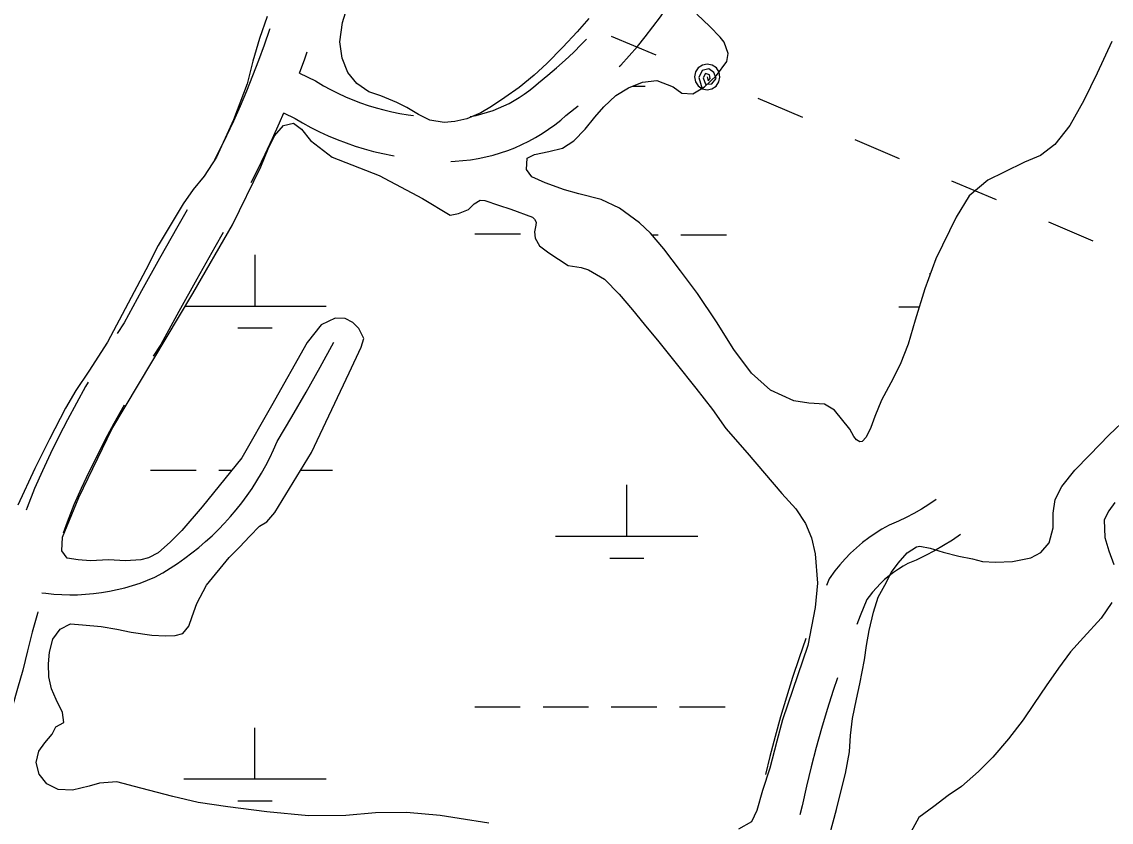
# Model space of a CAD drawing. Extents: x 3535183 to 3573198, y 534952 to 560562.
# Drawn here: x 3563938 to 3564705, y 550731 to 551294 of the extents above; entities that cross this region are included whole.
import ezdxf

# ---------------------------------------------------------------- set-up
doc = ezdxf.new("R2010")
doc.units = 0
for name, color, linetype in [('V-ROAD-CNTR', 7, 'Continuous'), ('V-TOPO-SHOR', 7, 'Continuous'), ('V-UTIL-LINE', 7, 'Continuous'), ('V-WETL-SWMP', 7, 'Continuous')]:
    doc.layers.add(name, color=color, linetype=linetype)

msp = doc.modelspace()

# ---------------------------------------------------------------- linework, layer by layer
at = {"layer": 'V-ROAD-CNTR'}
for points in [[(3564358.63, 551262.93), (3564359.61, 551263.95), (3564365.54, 551270.47), (3564371.3, 551277.13), (3564376.89, 551283.94), (3564382.31, 551290.88), (3564387.55, 551297.97), (3564392.61, 551305.18), (3564397.48, 551312.52), (3564402.16, 551319.97), (3564406.66, 551327.56), (3564413.69, 551340.17), (3564416.11, 551344.38)], [(3564112.81, 551289.44), (3564112.68, 551289.01), (3564108.9, 551278.1), (3564104.94, 551267.25), (3564100.8, 551256.48), (3564096.47, 551245.77), (3564091.95, 551235.14), (3564087.25, 551224.6), (3564082.37, 551214.13), (3564077.32, 551203.75), (3564074.06, 551197.35)], [(3564253.72, 551227.75), (3564253.97, 551227.79), (3564258, 551228.62), (3564262, 551229.62), (3564265.95, 551230.79), (3564269.85, 551232.12), (3564273.68, 551233.62), (3564277.45, 551235.28), (3564281.15, 551237.1), (3564284.76, 551239.07), (3564288.29, 551241.2), (3564291.72, 551243.47), (3564295.06, 551245.89), (3564298.29, 551248.45), (3564301.83, 551251.51), (3564308.43, 551256.84), (3564314.55, 551262.06), (3564320.55, 551267.43), (3564326.4, 551272.95), (3564332.11, 551278.62), (3564335.55, 551282.2)], [(3564138.9, 551273.06), (3564137.17, 551268.06), (3564133.51, 551258.02)], [(3564133.64, 551258.38), (3564144.91, 551252.83), (3564150.56, 551249.49), (3564155.61, 551246.73), (3564160.75, 551244.15), (3564165.97, 551241.75), (3564171.28, 551239.52), (3564176.65, 551237.47), (3564182.09, 551235.6), (3564187.59, 551233.92), (3564193.14, 551232.43), (3564198.75, 551231.13), (3564204.39, 551230.02), (3564210.06, 551229.1), (3564213.97, 551228.6)], [(3564240.07, 551196.27), (3564243.31, 551196.38), (3564248.7, 551196.78), (3564254.05, 551197.42), (3564259.38, 551198.27), (3564264.66, 551199.36), (3564269.89, 551200.67), (3564275.07, 551202.2), (3564280.17, 551203.95), (3564285.19, 551205.91), (3564290.13, 551208.08), (3564294.97, 551210.47), (3564299.7, 551213.05), (3564304.32, 551215.83), (3564308.82, 551218.82), (3564313.19, 551221.98), (3564317.41, 551225.33), (3564321.07, 551228.49), (3564327.58, 551233.75), (3564329.59, 551235.46)], [(3564122.45, 551230.21), (3564119.46, 551223.18), (3564114.55, 551212.16), (3564109.46, 551201.22), (3564104.17, 551190.38), (3564099.52, 551181.23)], [(3564122.53, 551230.41), (3564130.62, 551226.42), (3564135.75, 551223.4), (3564141.69, 551220.16), (3564147.73, 551217.12), (3564153.88, 551214.29), (3564160.12, 551211.66), (3564166.44, 551209.25), (3564172.84, 551207.06), (3564179.31, 551205.08), (3564185.85, 551203.33), (3564192.45, 551201.8), (3564199.08, 551200.49), (3564200.35, 551200.28)], [(3564054.8, 551162.3), (3564048.13, 551150.76), (3564035.26, 551128.05), (3564022.6, 551105.23), (3564010.41, 551082.81), (3564005.61, 551075.26)], [(3564080.17, 551146.23), (3564074.16, 551135.85), (3564061.43, 551113.37), (3564048.89, 551090.78), (3564036.28, 551067.57), (3564030.95, 551059.2)], [(3563952.48, 550892.87), (3563955.36, 550892.47), (3563960.94, 550891.9), (3563966.53, 550891.54), (3563972.14, 550891.39), (3563977.74, 550891.46), (3563983.34, 550891.75), (3563988.93, 550892.24), (3563994.49, 550892.95), (3564000.02, 550893.87), (3564005.51, 550895), (3564010.95, 550896.34), (3564016.34, 550897.88), (3564021.67, 550899.63), (3564026.92, 550901.58), (3564032.1, 550903.73), (3564037.52, 550906.81), (3564042.84, 550910.06), (3564048.05, 550913.48), (3564053.15, 550917.06), (3564058.13, 550920.81), (3564062.99, 550924.71), (3564067.72, 550928.77), (3564072.32, 550932.98), (3564076.78, 550937.34), (3564081.1, 550941.83), (3564085.27, 550946.47), (3564089.29, 550951.23), (3564093.15, 550956.12), (3564096.86, 550961.14), (3564100.4, 550966.27), (3564103.78, 550971.51), (3564106.98, 550976.85), (3564110.01, 550982.3), (3564112.87, 550987.84), (3564115.54, 550993.47), (3564118.04, 550999.18), (3564128.35, 551016.48), (3564138.42, 551033.91), (3564148.25, 551051.48), (3564157.83, 551069.18)], [(3563985.05, 551040.95), (3563983.26, 551037.84), (3563976.84, 551026.2), (3563970.59, 551014.47), (3563964.54, 551002.64), (3563958.66, 550990.71), (3563952.98, 550978.69), (3563947.33, 550966.26), (3563942.23, 550952.84), (3563941.58, 550951.02)], [(3564010.41, 551024.88), (3564009.41, 551023.14), (3564003.21, 551011.91), (3563997.19, 551000.59), (3563991.34, 550989.17), (3563985.68, 550977.67), (3563980.19, 550966.07), (3563975.04, 550954.73), (3563970.37, 550942.42), (3563967.57, 550934.68)], [(3564581.42, 550958.53), (3564576.18, 550954.89), (3564571.06, 550951.63), (3564565.82, 550948.58), (3564560.45, 550945.74), (3564554.98, 550943.12), (3564548.48, 550940.33), (3564543.31, 550937.51), (3564538.57, 550934.6), (3564533.98, 550931.46), (3564529.56, 550928.1), (3564525.31, 550924.52), (3564521.24, 550920.73), (3564517.38, 550916.75), (3564513.71, 550912.58), (3564510.25, 550908.22), (3564506.21, 550902.57), (3564504.33, 550897.96)], [(3564598.54, 550933.9), (3564592.82, 550929.92), (3564586.68, 550926.01), (3564580.38, 550922.35), (3564573.95, 550918.94), (3564567.38, 550915.8), (3564561.62, 550913.32), (3564558.35, 550911.54), (3564554.89, 550909.42), (3564551.54, 550907.13), (3564548.31, 550904.67), (3564545.21, 550902.06), (3564542.24, 550899.3), (3564539.42, 550896.38), (3564536.73, 550893.33), (3564534.22, 550890.16), (3564532.67, 550887.99), (3564528.01, 550876.57), (3564525.68, 550870.56)], [(3563949.74, 550879.32), (3563949.39, 550878.15), (3563945.81, 550865.11), (3563942.42, 550852.01), (3563939.14, 550838.41), (3563935.39, 550825.56), (3563931.96, 550813.11), (3563928.72, 550800.62), (3563928.63, 550800.27)], [(3564489.9, 550860.66), (3564489.89, 550860.64), (3564485.1, 550846.99), (3564480.53, 550833.28), (3564476.19, 550819.49), (3564472.07, 550805.63), (3564468.19, 550791.71), (3564464.53, 550777.72), (3564461.39, 550764.87)], [(3564512.04, 550832.96), (3564509.07, 550824.04), (3564504.88, 550810.72), (3564500.9, 550797.33), (3564497.15, 550783.88), (3564493.61, 550770.37), (3564490.3, 550756.8), (3564487.17, 550742.99), (3564485.64, 550736.56)]]:
    msp.add_lwpolyline(points, dxfattribs=at)
at = {"layer": 'V-TOPO-SHOR'}
for points in [[(3564561.09, 550921.01), (3564567.54, 550925.13), (3564569.84, 550925.58), (3564577.2, 550924.18), (3564586.39, 550921.39), (3564597.42, 550918.59), (3564607.08, 550916.72), (3564613.97, 550914.86), (3564623.17, 550914.36), (3564635.13, 550914.78), (3564648.02, 550917.5), (3564654.94, 550921.16), (3564660.94, 550928.04), (3564663.74, 550938.61), (3564663.77, 550948.73), (3564665.19, 550958.39), (3564669.82, 550967.57), (3564679.06, 550979.04), (3564689.21, 550989.59), (3564703.06, 551003.81), (3564715.99, 551016.18)], [(3564707.04, 550956.41), (3564702.88, 550950.44), (3564699.64, 550944.01), (3564700.06, 550931.59), (3564702.79, 550922.38), (3564706.43, 550912.7)], [(3564534.22, 550866.36), (3564537.48, 550879.23), (3564540.74, 550889.8), (3564545.37, 550898.06), (3564550, 550907.25), (3564554.62, 550913.67), (3564561.09, 550921.01)], [(3564704.97, 550886.02), (3564697.57, 550875.01), (3564685.1, 550861.25), (3564675.86, 550851.16), (3564667.54, 550839.68), (3564658.76, 550827.29), (3564650.44, 550814.9), (3564642.58, 550803.42), (3564632.41, 550790.12), (3564621.33, 550777.27), (3564611.17, 550767.19), (3564599.18, 550756.65), (3564589.95, 550750.24), (3564579.81, 550742.45), (3564569.2, 550734.67), (3564559.48, 550716.76)], [(3564506.59, 550722.91), (3564511.25, 550740.38), (3564514.98, 550754.63), (3564517.78, 550765.66), (3564520.59, 550780.83), (3564521.09, 550792.33), (3564522.51, 550804.29), (3564525.31, 550818.08), (3564527.65, 550828.66), (3564530.93, 550845.67), (3564532.34, 550855.78), (3564534.22, 550866.36)]]:
    msp.add_lwpolyline(points, dxfattribs=at)
at = {"layer": 'V-UTIL-LINE'}
for points in [[(3564384.52, 551270.89), (3564353.17, 551284.04)], [(3564420.43, 551255.7), (3564421.01, 551252.88), (3564422.61, 551254.57), (3564421.99, 551257.25), (3564419.19, 551258.09), (3564417.71, 551255.03), (3564419.35, 551250.64), (3564423.62, 551250.76), (3564426.65, 551254.56), (3564425.15, 551258.89), (3564421.51, 551261.49), (3564416.89, 551260.12), (3564414.44, 551255.19), (3564416.91, 551247.42), (3564420.35, 551246.7), (3564423.8, 551247.35), (3564426.74, 551249.27), (3564428.72, 551252.17), (3564429.43, 551255.61), (3564428.78, 551259.06), (3564426.86, 551262), (3564423.96, 551263.98), (3564420.52, 551264.7), (3564417.07, 551264.05), (3564414.13, 551262.12), (3564412.15, 551259.22), (3564411.44, 551255.79), (3564412.09, 551252.34), (3564414.01, 551249.4), (3564416.91, 551247.42)], [(3564487.61, 551227.11), (3564456.32, 551240.42)], [(3564555.7, 551198.13), (3564524.41, 551211.44)], [(3564623.78, 551169.15), (3564592.5, 551182.46)], [(3564691.87, 551140.17), (3564660.59, 551153.48)]]:
    msp.add_lwpolyline(points, dxfattribs=at)
at = {"layer": 'V-WETL-SWMP'}
for p, q in [((3564367.96, 551249.26), (3564376.79, 551249.26)), ((3564257.07, 551145.24), (3564289.06, 551145.24)), ((3564381.54, 551144.62), (3564385.94, 551144.62)), ((3564401.94, 551144.62), (3564433.94, 551144.62)), ((3564102.48, 551094.51), (3564102.49, 551130.5)), ((3564053.55, 551094.51), (3564152.48, 551094.51)), ((3564555.26, 551093.88), (3564569.56, 551093.88)), ((3564090.48, 551079.08), (3564114.48, 551079.08)), ((3564029.06, 550979.08), (3564061.06, 550979.08)), ((3564077.06, 550979.08), (3564086.27, 550979.08)), ((3564134.59, 550979.08), (3564157.05, 550979.08)), ((3564363.86, 550932.65), (3564363.87, 550968.65)), ((3564313.87, 550932.65), (3564413.86, 550932.65)), ((3564351.86, 550917.22), (3564375.86, 550917.22)), ((3564257.01, 550812.59), (3564289.01, 550812.59)), ((3564305.01, 550812.59), (3564337, 550812.59)), ((3564353, 550812.59), (3564385, 550812.59)), ((3564401, 550812.59), (3564432.99, 550812.59)), ((3564102.43, 550761.85), (3564102.43, 550797.85)), ((3564052.43, 550761.85), (3564152.42, 550761.85)), ((3564090.43, 550746.42), (3564114.42, 550746.42))]:
    msp.add_line(p, q, dxfattribs=at)
for points in [[(3564337.11, 551296.67), (3564328.96, 551287.45), (3564318.93, 551276.65), (3564307.6, 551265.02), (3564298.7, 551256.93), (3564288.12, 551248.28), (3564278.11, 551241.13), (3564268.84, 551234.81), (3564261.27, 551230.35), (3564251.45, 551226.19), (3564242.85, 551224.25), (3564235.38, 551223.53), (3564225.4, 551225.34), (3564217.38, 551229.19), (3564209.18, 551234.08), (3564202.1, 551237.74), (3564191, 551242.35), (3564182.42, 551245.18), (3564174.14, 551251), (3564167.62, 551258.68), (3564163.83, 551268.77), (3564162.19, 551280.36), (3564164.01, 551293.89), (3564168.45, 551308.34)], [(3564110.9, 551298.27), (3564105.71, 551282.7), (3564100.99, 551266.84), (3564096.83, 551250.8), (3564087.41, 551225.53), (3564075.37, 551199.24), (3564066.64, 551185.92), (3564059.04, 551176.42), (3564052.01, 551166.45), (3564044.21, 551153.41), (3564034.45, 551137.2), (3564025.62, 551119.95), (3563998.74, 551069.16), (3563985.7, 551048.76), (3563976.41, 551035.16), (3563969.18, 551022.58), (3563957.9, 551000.96), (3563947.65, 550980.27), (3563935.62, 550954.54)], [(3564520.63, 551007.85), (3564510.02, 551021.34), (3564503.03, 551025.57), (3564491.82, 551026.17), (3564481.45, 551027.89), (3564464.93, 551035.23), (3564451.52, 551047.33), (3564439.23, 551063.92), (3564426.96, 551083.3), (3564413.57, 551103.25), (3564401.57, 551119.28), (3564389.85, 551134.73), (3564380.63, 551145.7), (3564372.81, 551153.02), (3564358.83, 551163.44), (3564345.95, 551169.37), (3564330.26, 551173.35), (3564320.18, 551176.18), (3564306.46, 551181.28), (3564297.22, 551185.51), (3564293.31, 551190.57), (3564293.9, 551198.42), (3564298.95, 551201.21), (3564309.05, 551203.14), (3564318.59, 551205.63), (3564326.74, 551210.65), (3564334.62, 551219.03), (3564341.38, 551227.42), (3564347.85, 551234.69), (3564356.29, 551242.51), (3564365, 551248.09), (3564374.82, 551251.98), (3564384.92, 551253.07), (3564396.4, 551248.82), (3564402.56, 551244.32), (3564410.4, 551243.73), (3564418.55, 551248.75), (3564426.99, 551256.57), (3564434.31, 551266.64), (3564435.17, 551272.24), (3564432.4, 551280.1), (3564429.6, 551283.76), (3564422.34, 551291.07), (3564413.12, 551299.79)], [(3564705.02, 551280.64), (3564694.58, 551258.27), (3564685.37, 551239.16), (3564675.32, 551221.55), (3564665, 551208.05), (3564654.71, 551200.43), (3564643.49, 551195.7), (3564629.18, 551188.75), (3564617.68, 551183), (3564604.76, 551172.12), (3564595.46, 551157.12), (3564581.27, 551127.76), (3564573.45, 551106.68), (3564566.74, 551084.58), (3564561.65, 551067.79), (3564556.18, 551053.34), (3564549.6, 551040.38), (3564543.03, 551028.36), (3564538.32, 551016.8), (3564535.49, 551008.97), (3564532.3, 551002.26), (3564529.3, 550999.28), (3564527.8, 550999), (3564525.47, 551000.32), (3564523.52, 551002.75), (3564520.63, 551007.85)], [(3564266.79, 550730.64), (3564245.99, 550733.97), (3564232.64, 550736.07), (3564208.94, 550738.21), (3564187.18, 550737.91), (3564166.26, 550736.2), (3564140.03, 550736.01), (3564110.81, 550738.72), (3564083.28, 550742.18), (3564062.57, 550745.23), (3564044.56, 550749.5), (3564022.27, 550755.45), (3564005.2, 550759.81), (3563993.15, 550758.91), (3563985.77, 550756.79), (3563974.18, 550754.03), (3563964.1, 550754.53), (3563955.99, 550758.39), (3563950.69, 550765.13), (3563948.57, 550773.35), (3563950.47, 550781.37), (3563954.59, 550787.24), (3563959.84, 550793.38), (3563962.47, 550798.51), (3563968.09, 550801.57), (3563967.08, 550808.48), (3563962.54, 550817.65), (3563959.39, 550825.32), (3563957.37, 550833.72), (3563957.21, 550842.88), (3563957.98, 550850.99), (3563960.25, 550860.23), (3563965.41, 550867.21), (3563972.62, 550871.02), (3563981.2, 550870.15), (3563994.27, 550868.98), (3564005.28, 550867.27), (3564015.45, 550864.99), (3564029.82, 550863.08), (3564039.53, 550862.48), (3564046.25, 550862.65), (3564051.58, 550864.22), (3564055.98, 550869.24), (3564058.25, 550876.15), (3564061.45, 550885.19), (3564068.4, 550898.24), (3564084.25, 550917.51), (3564091.56, 550924.95), (3564098.77, 550932.59), (3564105.52, 550939.57), (3564110.66, 550942.72), (3564116.37, 550949.34), (3564142.12, 550991.45), (3564168.63, 551047.54), (3564177.18, 551065.57), (3564179.05, 551071.59), (3564175.52, 551078.66), (3564171.26, 551082.95), (3564165.82, 551085.81), (3564158.71, 551086.07), (3564148.98, 551081.36), (3564139.21, 551068.83), (3564113.93, 551024.35), (3564093.18, 550987.68), (3564065.32, 550953.17), (3564051.04, 550936.62), (3564042.96, 550928.59), (3564034.4, 550920.8), (3564027.51, 550917.5), (3564022.05, 550916.1), (3564011.38, 550915.19), (3563999.53, 550915.94), (3563986.73, 550915.27), (3563978.2, 550916.01), (3563970.38, 550917.22), (3563966.6, 550922.22), (3563967.11, 550931.93), (3563978.58, 550959.87), (3564001.75, 551007.91), (3564058.73, 551103.25), (3564086.64, 551151.75), (3564106.45, 551192.45), (3564111.71, 551205), (3564116.25, 551214.23), (3564122.44, 551221.56), (3564129.55, 551223.19), (3564135.23, 551218.91), (3564141.36, 551211.06), (3564156.73, 551199.16), (3564189.64, 551186.24), (3564220.16, 551170.25), (3564239.61, 551158.52), (3564245.5, 551159.62), (3564252.52, 551162.4), (3564256.46, 551166.31), (3564260.68, 551169.1), (3564264.04, 551168.81), (3564273.56, 551165.41), (3564282.24, 551162.58)], [(3564282.24, 551162.58), (3564297.55, 551157.01), (3564299.04, 551155.51), (3564300.15, 551153.46), (3564299.96, 551151.4), (3564299.01, 551146.74), (3564299.37, 551142.35), (3564302.62, 551136.92), (3564309.14, 551131.86), (3564322.55, 551123.04), (3564331.79, 551121.7), (3564337.01, 551120), (3564348.19, 551113.33), (3564358.61, 551102.84), (3564367.82, 551091.8), (3564376.19, 551081.68), (3564386.42, 551069.23), (3564398.6, 551054.16), (3564412.35, 551036.66), (3564424.07, 551021.68), (3564433.64, 551008.29), (3564448.52, 550991.25), (3564472.88, 550962.6), (3564482.65, 550951.83), (3564489.62, 550941.54), (3564493.69, 550931.44), (3564496.27, 550920.23), (3564497.88, 550899.68), (3564496.33, 550882.42), (3564491.2, 550855.73), (3564473.37, 550803.51), (3564469.49, 550788.49), (3564464.58, 550769.55), (3564459.29, 550753.7), (3564455.42, 550739.71), (3564451.56, 550731.79), (3564442.49, 550726.49)]]:
    msp.add_lwpolyline(points, dxfattribs=at)
msp.add_arc((3564550.02, 551094.35), 35.25, 39.53737, 40.77184, dxfattribs=at)

doc.saveas('drawing.dxf')
